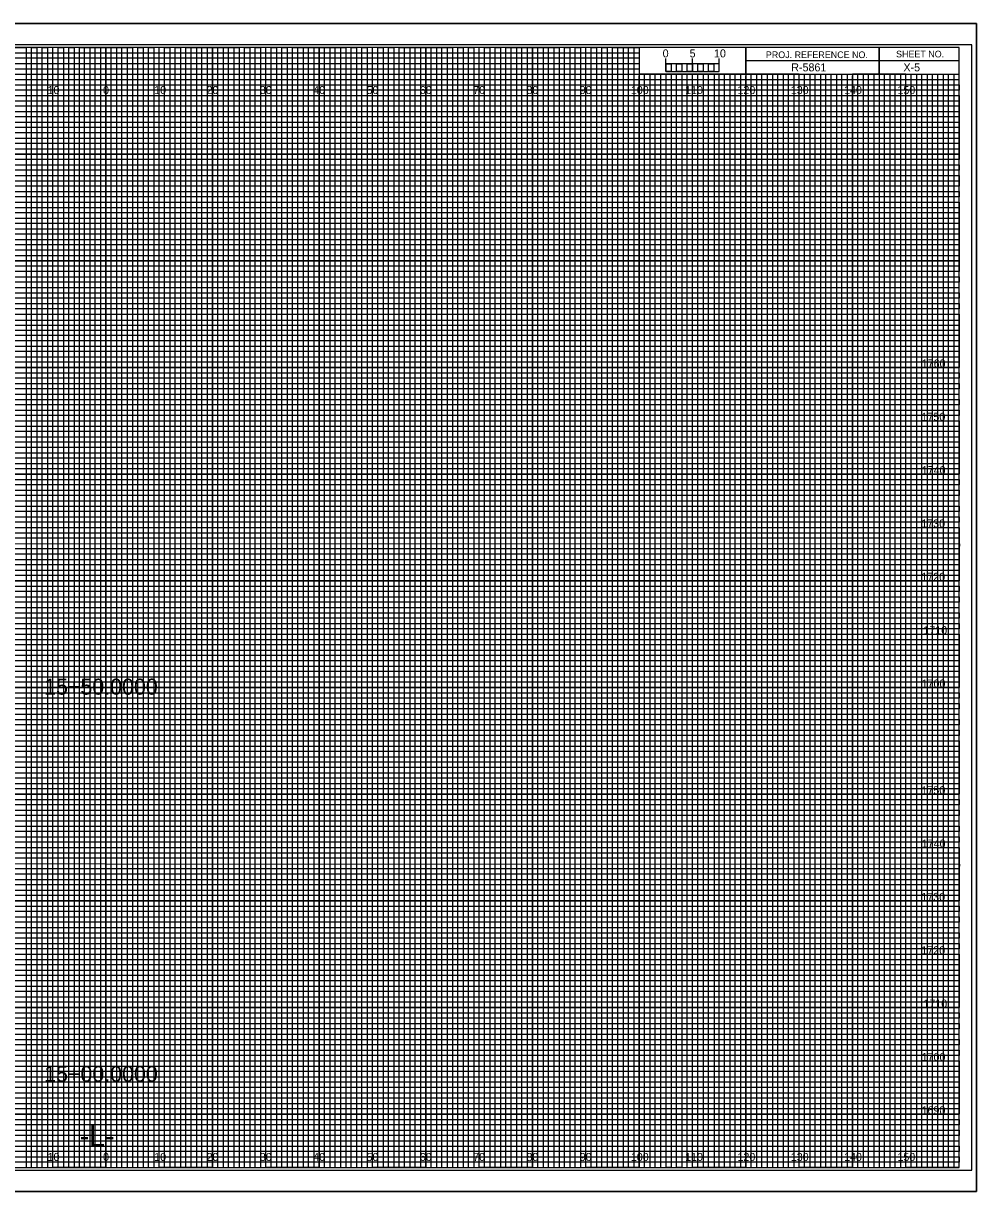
# Model space of a CAD drawing. Extents: x -419 to 4739, y -630 to 13534.
# Drawn here: x 144.5 to 323.3, y 875.5 to 1094.5 of the extents above; entities that cross this region are included whole.
import ezdxf

# ---------------------------------------------------------------- set-up
doc = ezdxf.new("R2010")
doc.units = 0
for name, color, linetype in [('Old_Level_1', 7, 'Continuous'), ('Old_Level_62', 7, 'Continuous'), ('Pattern 1', 7, 'Continuous'), ('Pattern 18', 7, 'Continuous'), ('Pattern 4', 7, 'Continuous'), ('Pattern 5', 7, 'Continuous'), ('Prop Dimension', 7, 'Continuous'), ('Prop Horizontal Alignment', 7, 'Continuous'), ('Prop PHM Label Text', 7, 'Continuous'), ('Prop PHM Label Text White', 7, 'Continuous'), ('Prop PHM Roadway Shape', 7, 'Continuous'), ('Prop PHM White Shape', 7, 'Continuous'), ('Raster_Level_0', 7, 'Continuous'), ('Scratch_Level_0', 7, 'Continuous'), ('Scratch_Level_2', 7, 'Continuous'), ('Scratch_Level_3', 7, 'Continuous'), ('Scratch_Level_5', 7, 'Continuous')]:
    doc.layers.add(name, color=color, linetype=linetype)

msp = doc.modelspace()

# ---------------------------------------------------------------- linework, layer by layer
at = {"layer": 'Old_Level_62'}
for p, q in [((305, 1090), (305, 1085)), ((305, 1085), (305, 1090)), ((280, 1087.5), (280, 1085)), ((320, 1087.49), (280, 1087.49)), ((280, 1085), (320, 1085))]:
    msp.add_line(p, q, dxfattribs=at)
for points in [[(320, 1090), (0, 1090), (0, 880), (320, 880)], [(280, 1090), (260, 1090), (260, 1085.03), (280, 1085.03)], [(320, 1090), (280, 1090), (280, 1085), (320, 1085)]]:
    msp.add_lwpolyline(points, close=True, dxfattribs=at)
at = {"layer": 'Pattern 18'}
for points in [[(-13.4, 875.5), (323.3, 875.5), (323.3, 1094.5), (-13.4, 1094.5)], [(-13.4, 1094.5), (323.3, 1094.5), (323.3, 875.5), (-13.4, 875.5)]]:
    msp.add_lwpolyline(points, close=True, dxfattribs=at)
at = {"layer": 'Pattern 4'}
for p, q in [((0, 1089), (260, 1089)), ((260, 1089), (260, 1087.98)), ((260, 1087.98), (0, 1087.98)), ((0, 1087), (260, 1087)), ((260, 1087), (260, 1085.89)), ((260, 1085.89), (0, 1085.89)), ((0, 1084), (320, 1084))]:
    msp.add_line(p, q, dxfattribs=at)
for points in [[(0, 1083), (270, 1083), (320, 1083), (320, 1082), (0, 1082)], [(0, 1081), (320, 1081), (320, 1079), (0, 1079)], [(0, 1078), (320, 1078), (320, 1077), (0, 1076.98)], [(0, 1076), (320, 1076), (320, 1074), (0, 1074)], [(0, 1073), (320, 1073), (320, 1072), (0, 1072)], [(0, 1071), (320, 1071), (320, 1069), (0, 1069)], [(0, 1068), (320, 1068), (320, 1067), (0, 1067)], [(0, 1066), (320, 1066), (320, 1064), (0, 1064)], [(0, 1063), (320, 1063), (320, 1062), (0, 1062)], [(0, 1061), (320, 1061), (320, 1059), (0, 1059)], [(0, 1058), (320, 1058), (320, 1057), (0, 1057)], [(0, 1056), (320, 1056), (320, 1053.95), (320, 1053), (320, 1052), (0, 1052)], [(0, 1054), (320, 1054), (320, 1053), (0, 1053)], [(0, 1051), (320, 1051), (320, 1049), (0, 1049.03)], [(0, 1049.03), (320, 1049), (320, 1048), (0, 1048)], [(0, 1047), (320, 1047), (320, 1046), (0, 1046)], [(0, 1044), (320, 1044), (320, 1043), (0, 1043)], [(0, 1042), (320, 1042), (320, 1041), (0, 1041)], [(-0.07, 1038.89), (320, 1038.89), (320, 1037.88), (-0.07, 1037.88)], [(0, 1037), (320, 1037), (320, 1036), (0, 1036)], [(0, 1034), (320, 1034), (320, 1033), (0, 1033)], [(0, 1032), (320, 1032), (320, 1031), (0, 1031)], [(0, 1029), (320, 1029), (320, 1028), (0, 1028)], [(0, 1027), (320, 1027), (320, 1026), (0, 1026)], [(0, 1024), (320, 1024), (320, 1023), (0, 1023)], [(0, 1022), (320, 1022), (320, 1021), (0, 1021)], [(0, 1019), (320, 1019), (319.99, 1017.98), (0, 1018)], [(0, 1017), (320, 1017), (320, 1016), (0, 1016)], [(0, 1014), (320, 1014), (320, 1013), (0, 1013)], [(0, 1012), (320, 1012), (320, 1011), (0, 1011)], [(0, 1009), (320, 1009), (320, 1008), (0, 1008)], [(0, 1007), (320, 1007), (320, 1006), (0, 1006)], [(0, 1004), (320, 1004), (320, 1003), (0, 1003)], [(0, 1002), (320, 1002), (320, 1001), (0, 1001)], [(0, 999), (320, 999), (320, 998), (0, 998)], [(0, 996.99), (320.07, 996.91), (320, 996), (0, 996)], [(0, 994), (320, 994), (320, 993), (0, 993)], [(0, 992), (320, 992), (320, 991), (0, 991)], [(0, 989), (320, 989), (320, 988), (0, 988)], [(0, 987), (320, 987), (320, 986), (0, 986)], [(0, 984), (320, 984), (320, 983), (0, 983)], [(0, 982), (320, 982), (320, 981), (0, 981)], [(0, 979), (320, 979), (320, 978), (0, 978)], [(0, 977), (320, 977), (320, 976), (0, 976)], [(0, 974), (320, 974), (320, 973), (0, 973)], [(0, 972), (320, 972), (320, 971), (0, 971)], [(0, 969), (320, 969), (320, 968), (0, 968)], [(0, 967), (320, 967), (320, 966), (0, 966)], [(0, 964), (320, 964), (320, 963), (0, 963)], [(0, 962), (320, 962), (320, 961), (0, 961)], [(0, 959), (320, 959), (319.99, 957.98), (0, 958)], [(0, 957), (320, 957), (320, 956), (0, 956)], [(0, 954), (320, 954), (320, 953), (0, 953)], [(0, 952), (320, 952), (320, 951), (0, 951)], [(0, 949), (320, 949), (320, 948), (0, 948)], [(0, 947), (320, 947), (320, 946), (0, 946)], [(0, 944), (320, 944), (320, 943), (0, 943)], [(0, 942), (320, 942), (320, 941), (0, 941)], [(0, 939), (320, 939), (320, 938), (0, 938)], [(0, 936.99), (320.07, 936.91), (320, 936), (0, 936)], [(0, 934), (320, 934), (320, 933), (0, 933)], [(0, 932), (320, 932), (320, 931), (0, 931)], [(0, 929), (320, 929), (320, 928), (0, 928)], [(0, 927), (320, 927), (320, 926), (0, 926)], [(0, 924), (320, 924), (320, 923), (0, 923)], [(0, 922), (320, 922), (320, 921), (0, 921)], [(0, 919), (320, 919), (320, 918), (0, 918)], [(0, 917), (320, 917), (320, 916), (0, 916)], [(0, 914), (320, 914), (320, 913), (0, 913)], [(0, 912), (320, 912), (320, 911), (0, 911)], [(0, 909), (320, 909), (320, 908), (0, 908)], [(0, 907), (320, 907), (320, 906), (0, 906)], [(0, 904), (320, 904), (320, 903), (0, 903)], [(0, 902), (320, 902), (320, 901), (0, 901)], [(0, 899), (320, 899), (320, 898), (0, 898)], [(0, 897), (320, 897), (320, 896), (0, 896)], [(0, 894), (320, 894), (320, 893), (0, 893)], [(0, 892), (320, 892), (320, 891), (0, 891)], [(0, 889), (320, 889), (320, 888), (0, 888)], [(0, 887), (320, 887), (320, 886), (0, 886)], [(0, 884), (320, 884), (320, 883), (0, 883)], [(0, 882), (320, 882), (320, 881), (0, 881)]]:
    msp.add_lwpolyline(points, dxfattribs=at)
at = {"layer": 'Pattern 5'}
for p, q in [((323.3, 1094.5), (-13.4, 1094.5)), ((-13.4, 875.5), (323.3, 875.5))]:
    msp.add_line(p, q, dxfattribs=at)
at = {"layer": 'Prop Dimension'}
for p, q in [((267, 1085), (266.01, 1085)), ((266.01, 1085), (266.01, 880)), ((267, 880), (267, 1085)), ((269, 1085), (268, 1085)), ((268, 1085), (268, 880)), ((269, 880), (269, 1085)), ((266.01, 880), (265, 880)), ((268, 880), (267, 880))]:
    msp.add_line(p, q, dxfattribs=at)
for points in [[(145, 880), (146, 880), (146, 1090), (147, 1090), (147, 880)], [(147, 880), (148, 880), (148, 1090), (149, 1090), (149, 880)], [(150, 880), (151, 880), (151, 1090), (152, 1090), (152, 880)], [(152, 880), (153, 880), (153, 1090), (154, 1090), (154, 880)], [(155, 880), (156, 880), (156, 1090), (157, 1090), (157, 880)], [(157, 880), (158, 880), (158, 1090), (159, 1090), (159, 880)], [(160, 880), (161, 880), (161, 1090), (162, 1090), (162, 880)], [(162, 880), (163, 880), (163, 1090), (164, 1090), (164, 880)], [(165, 880), (166, 880), (166, 1090), (167, 1090), (167, 880)], [(167, 880), (168, 880), (168, 1090), (169, 1090), (169, 880)], [(170, 880), (171, 880), (171, 1090), (172, 1090), (172, 880)], [(172, 880), (173, 880), (173, 1090), (174, 1090), (174, 880)], [(175, 880), (176, 880), (176, 1090), (177, 1090), (177, 880)], [(177, 880), (178, 880), (178, 1090), (179, 1090), (179, 880)], [(180, 880), (181, 880), (181, 1090), (182, 1090), (182, 880)], [(182, 880), (183, 880), (183, 1090), (184, 1090), (184, 880)], [(185, 880), (186, 880), (186, 1090), (187, 1090), (187, 880)], [(187, 880), (188, 880), (188, 1090), (189, 1090), (189, 880)], [(190, 880), (191, 880), (191, 1090), (192, 1090), (192, 880)], [(192, 880), (193, 880), (193, 1090), (194, 1090), (194, 880)], [(195, 880), (196, 880), (196, 1090), (197, 1090), (197, 880)], [(197, 880), (198, 880), (198, 1090), (199, 1090), (199, 880)], [(200, 880), (201, 880), (201, 1090), (202, 1090), (202, 880)], [(202, 880), (203, 880), (203, 1090), (204, 1090), (204, 880)], [(205, 880), (206, 880), (206, 1090), (207, 1090), (207, 880)], [(207, 880), (208, 880), (208, 1090), (209, 1090), (209, 880)], [(210, 880), (211, 880), (211, 1090), (212, 1090), (212, 880)], [(212, 880), (213, 880), (213, 1090), (214, 1090), (214, 880)], [(215, 880), (216, 880), (216, 1090), (217, 1090), (217, 880)], [(217, 880), (218, 880), (218, 1090), (219, 1090), (219, 880)], [(220, 880), (221, 880), (221, 1090), (222, 1090), (222, 880)], [(222, 880), (223, 880), (223, 1090), (224, 1090), (224, 880)], [(225, 880), (226, 880), (226, 1090), (227, 1090), (227, 880)], [(227, 880), (228, 880), (228, 1090), (229, 1090), (229, 880)], [(230, 880), (231, 880), (231, 1090), (232, 1090), (232, 880)], [(232, 880), (233, 880), (233, 1090), (234, 1090), (234, 880)], [(235, 880), (236, 880), (236, 1090), (237, 1090), (237, 880)], [(237, 880), (238, 880), (238, 1090), (239, 1090), (239, 880)], [(240, 880), (241, 880), (241, 1090), (242, 1090), (242, 880)], [(242, 880), (243, 880), (243, 1090), (244, 1090), (244, 880)], [(245, 880), (246, 880), (246, 1090), (247, 1090), (247, 880)], [(247, 880), (248, 880), (248, 1090), (249, 1090), (249, 880)], [(250, 880), (251, 880), (251, 1090), (252, 1090), (252, 880)], [(252, 880), (253, 880), (253, 1090), (254, 1090), (254, 880)], [(255, 880), (256, 880), (256, 1090), (257, 1090), (257, 880)], [(257, 880), (258, 880), (258, 1090), (259, 1090), (259, 880)], [(260, 880), (261, 880), (261, 1085), (262.02, 1085), (262.02, 880)], [(262, 880), (263, 880), (263, 1085), (263.99, 1085), (263.99, 880)], [(270, 880), (270.98, 880), (270.98, 1085), (272, 1085), (272, 880)], [(272, 880), (273, 880), (273, 1085), (274.05, 1085), (274.05, 880)], [(275, 880), (276, 880), (276, 1085), (277, 1085), (277, 880)], [(277, 880), (278, 880), (278, 1085), (279, 1085), (279, 880)], [(280, 880), (281, 880), (281, 1085), (282, 1085), (282, 880)], [(282, 880), (283, 880), (283, 1085), (284, 1085), (284, 880)], [(285, 880), (286, 880), (286, 1085), (287, 1085), (287, 880)], [(287, 880), (288, 880), (288, 1085), (289, 1085), (289, 880)], [(290, 880), (291, 880), (291, 1085), (292, 1085), (292, 880)], [(292, 880), (293, 880), (293, 1085), (294, 1085), (294, 880)], [(295, 880), (296, 880), (296, 1085), (297, 1085), (297, 880)], [(297, 880), (298, 880), (298, 1085), (299, 1085), (299, 880)], [(300, 880), (301, 880), (301, 1085), (302, 1085), (302, 880)], [(302, 880), (303, 880), (303, 1085), (304, 1085), (304, 880)], [(305, 880), (306, 880), (306, 1085), (307, 1085), (307, 880)], [(307, 880), (308, 880), (308, 1085), (309, 1085), (309, 880)], [(310, 880), (311, 880), (311, 1085), (312, 1085), (312, 880)], [(312, 880), (313, 880), (313, 1085), (314, 1085), (314, 880)], [(315, 880), (316, 880), (316, 1085), (317, 1085), (317, 880)], [(317, 880), (318, 880), (318, 1085), (319, 1085), (319, 880)]]:
    msp.add_lwpolyline(points, dxfattribs=at)
at = {"layer": 'Prop Horizontal Alignment'}
for points in [[(135, 1090), (145, 1090), (145, 880), (155, 880), (155, 1090), (165, 1090), (165, 880), (175, 880), (175, 1090), (185, 1090), (185, 880), (195, 880), (195, 1090), (205, 1090), (205, 880), (215, 880), (215, 1090), (225, 1090), (225, 880), (235, 880), (235, 1090), (245, 1090), (245, 880), (255, 880), (255, 1090), (259.93, 1090), (260, 1090), (260, 1085), (264.99, 1085), (264.99, 880), (275, 880), (275, 1085), (285, 1085), (285, 880), (295, 880), (295, 1085), (305, 1085), (305, 880), (315, 880), (315, 1085)], [(0, 1085), (275, 1085)], [(0, 1065), (320, 1065), (320, 1075), (0, 1075)], [(0, 1045), (320, 1045), (320, 1055), (0, 1055)], [(0, 1025), (320, 1025), (320, 1035), (0, 1035)], [(0, 1005), (320, 1005), (320, 1015), (0, 1015)], [(0, 985), (320, 985), (320, 995), (0, 995)], [(0, 965), (320, 965), (320, 975), (0, 975)], [(0, 945), (320, 945), (320, 955), (0, 955)], [(0, 925), (320, 925), (320, 935), (0, 935)], [(0, 905), (320, 905), (320, 915), (0, 915)], [(0, 885), (320, 885), (320, 895), (0, 895)]]:
    msp.add_lwpolyline(points, dxfattribs=at)
at = {"layer": 'Prop PHM Label Text'}
for p, q in [((265, 1085.49), (265, 1087.9)), ((265, 1086.9), (265, 1087.9)), ((270, 1085.49), (270, 1087.9)), ((275, 1085.49), (275, 1087.9)), ((275, 1086.9), (275, 1087.9))]:
    msp.add_line(p, q, dxfattribs=at)
for points in [[(275, 1086.9), (265, 1086.9), (265, 1085.49), (275, 1085.49)], [(265, 1086.9), (266, 1086.9), (266, 1085.49), (265, 1085.49)], [(267, 1086.9), (268, 1086.9), (268, 1085.49), (267, 1085.49)], [(269, 1086.9), (270, 1086.9), (270, 1085.49), (269, 1085.49)], [(271, 1086.9), (272, 1086.9), (272, 1085.49), (271, 1085.49)], [(273, 1086.9), (274, 1086.9), (274, 1085.49), (273, 1085.49)]]:
    msp.add_lwpolyline(points, close=True, dxfattribs=at)
at = {"layer": 'Scratch_Level_0'}
for p, q in [((150, 880), (150, 1090)), ((160, 880), (160, 1090)), ((170, 880), (170, 1090)), ((180, 880), (180, 1090)), ((190, 880), (190, 1090)), ((200, 880), (200, 1090)), ((210, 880), (210, 1090)), ((220, 880), (220, 1090)), ((230, 880), (230, 1090)), ((240, 880), (240, 1090)), ((250, 880), (250, 1090)), ((260, 880), (260, 1084.69)), ((270, 880), (270, 1084.69)), ((280, 880), (280, 1084.69)), ((290, 880), (290, 1084.69)), ((300, 880), (300, 1084.69)), ((310, 880), (310, 1084.69)), ((0, 1080), (320, 1080)), ((0, 1070), (320, 1070)), ((0, 1060), (320, 1060)), ((0, 1050), (320, 1050)), ((0, 1040), (320, 1040)), ((0, 1030), (320, 1030)), ((0, 1020), (320, 1020)), ((0, 1010), (320, 1010)), ((0, 1000), (320, 1000)), ((0, 990), (320, 990)), ((0, 980), (320, 980)), ((0, 970), (320, 970)), ((0, 960), (320, 960)), ((0, 950), (320, 950)), ((0, 940), (320, 940)), ((0, 930), (320, 930)), ((0, 920), (320, 920)), ((0, 910), (320, 910)), ((0, 900), (320, 900)), ((0, 890), (320, 890))]:
    msp.add_line(p, q, dxfattribs=at)
at = {"layer": 'Scratch_Level_3'}
for p, q in [((150, 1090), (140, 1090)), ((150, 880), (150, 1090)), ((170, 1090), (160, 1090)), ((160, 1090), (160, 880)), ((170, 880), (170, 1090)), ((190, 1090), (180, 1090)), ((180, 1090), (180, 880)), ((190, 880), (190, 1090)), ((210, 1090), (200, 1090)), ((200, 1090), (200, 880)), ((210, 880), (210, 1090)), ((230, 1090), (220, 1090)), ((220, 1090), (220, 880)), ((230, 880), (230, 1090)), ((250, 1090), (240, 1090)), ((240, 1090), (240, 880)), ((250, 880), (250, 1090)), ((260, 1090), (260, 880)), ((270, 880), (270, 1085)), ((290, 1085), (280, 1085)), ((280, 1085), (280, 880)), ((290, 880), (290, 1085)), ((310, 1085), (300, 1085)), ((300, 1085), (300, 880)), ((310, 880), (310, 1085)), ((160, 880), (150, 880)), ((180, 880), (170, 880)), ((200, 880), (190, 880)), ((220, 880), (210, 880)), ((240, 880), (230, 880)), ((260, 880), (250, 880)), ((280, 880), (270, 880)), ((300, 880), (290, 880)), ((320, 880), (310, 880)), ((320, 880), (320, 880))]:
    msp.add_line(p, q, dxfattribs=at)
for points in [[(0, 1080), (320, 1080), (320, 1070), (0, 1070)], [(0, 1060), (320, 1060), (320, 1050), (0, 1050)], [(0, 1040), (320, 1040), (320, 1030), (0, 1030)], [(0, 1020), (320, 1020), (320, 1010), (0, 1010)], [(0, 1000), (320, 1000), (320, 990), (0, 990)], [(0, 980), (320, 980), (320, 970), (0, 970)], [(0, 960), (320, 960), (320, 950), (0, 950)], [(0, 940), (320, 940), (320, 930), (0, 930)], [(0, 920), (320, 920), (320, 910), (0, 910)], [(0, 900), (320, 900), (320, 890), (0, 890)]]:
    msp.add_lwpolyline(points, dxfattribs=at)
at = {"layer": 'Scratch_Level_5'}
msp.add_lwpolyline([(-10.8, 879.5), (322.4, 879.5), (322.4, 1090.5), (-10.8, 1090.5)], close=True, dxfattribs=at)

# ---------------------------------------------------------------- texts
at = {"layer": 'Old_Level_1'}
for s, p in [('5', (269.47, 1088.12)), ('10', (274.04, 1088.12))]:
    msp.add_text(s, height=1.5, dxfattribs=at).set_placement(p)
at = {"layer": 'Old_Level_62'}
for s, p in [('PROJ. REFERENCE NO.', (283.77, 1087.99)), ('SHEET NO.', (308.19, 1088.12))]:
    msp.add_text(s, height=1.25, dxfattribs=at).set_placement(p)
at = {"layer": 'Pattern 1'}
for s, p in [('1760', (313, 1030)), ('1750', (312.96, 1020)), ('1740', (313, 1010)), ('1730', (312.92, 1000)), ('1720', (312.93, 990)), ('1710', (313.31, 980)), ('1700', (312.98, 970)), ('1750', (312.96, 950)), ('1740', (313, 940)), ('1730', (312.92, 930)), ('1720', (312.93, 920)), ('1710', (313.31, 910)), ('1700', (312.98, 900)), ('1690', (312.97, 890))]:
    msp.add_text(s, height=1.5, dxfattribs=at).set_placement(p)
at = {"layer": 'Prop PHM Label Text'}
msp.add_text('0', height=1.5, dxfattribs=at).set_placement((264.41, 1088.12))
at = {"layer": 'Prop PHM Label Text White'}
msp.add_text('X-5', height=1.5, dxfattribs=at).set_placement((309.57, 1085.5))
at = {"layer": 'Prop PHM Roadway Shape'}
msp.add_text('R-5861', height=1.5, dxfattribs=at).set_placement((288.53, 1085.5))
at = {"layer": 'Prop PHM White Shape'}
msp.add_text('-L-', height=4, dxfattribs=at).set_placement((155.06, 884))
at = {"layer": 'Raster_Level_0'}
for s, p in [('10', (149.04, 1081.25)), ('0', (159.45, 1081.25)), ('0', (159.45, 1081.25)), ('10', (169.04, 1081.25)), ('20', (178.86, 1081.25)), ('30', (188.86, 1081.25)), ('40', (198.86, 1081.25)), ('50', (208.86, 1081.25)), ('60', (218.86, 1081.25)), ('70', (228.86, 1081.25)), ('80', (238.86, 1081.25)), ('90', (248.86, 1081.25)), ('100', (258.44, 1081.25)), ('110', (268.62, 1081.25)), ('120', (278.44, 1081.25)), ('130', (288.44, 1081.25)), ('140', (298.44, 1081.25)), ('150', (308.44, 1081.25)), ('10', (149.04, 881.25)), ('0', (159.45, 881.25)), ('0', (159.45, 881.25)), ('10', (169.04, 881.25)), ('20', (178.86, 881.25)), ('30', (188.86, 881.25)), ('40', (198.86, 881.25)), ('50', (208.86, 881.25)), ('60', (218.86, 881.25)), ('70', (228.86, 881.25)), ('80', (238.86, 881.25)), ('90', (248.86, 881.25)), ('100', (258.44, 881.25)), ('110', (268.62, 881.25)), ('120', (278.44, 881.25)), ('130', (288.44, 881.25)), ('140', (298.44, 881.25)), ('150', (308.44, 881.25))]:
    msp.add_text(s, height=1.5, dxfattribs=at).set_placement(p)
at = {"layer": 'Scratch_Level_2'}
for s, p in [('15+50.0000', (148.4, 968.66)), ('15+00.0000', (148.4, 896.07))]:
    msp.add_text(s, height=3, dxfattribs=at).set_placement(p)

doc.saveas('drawing.dxf')
